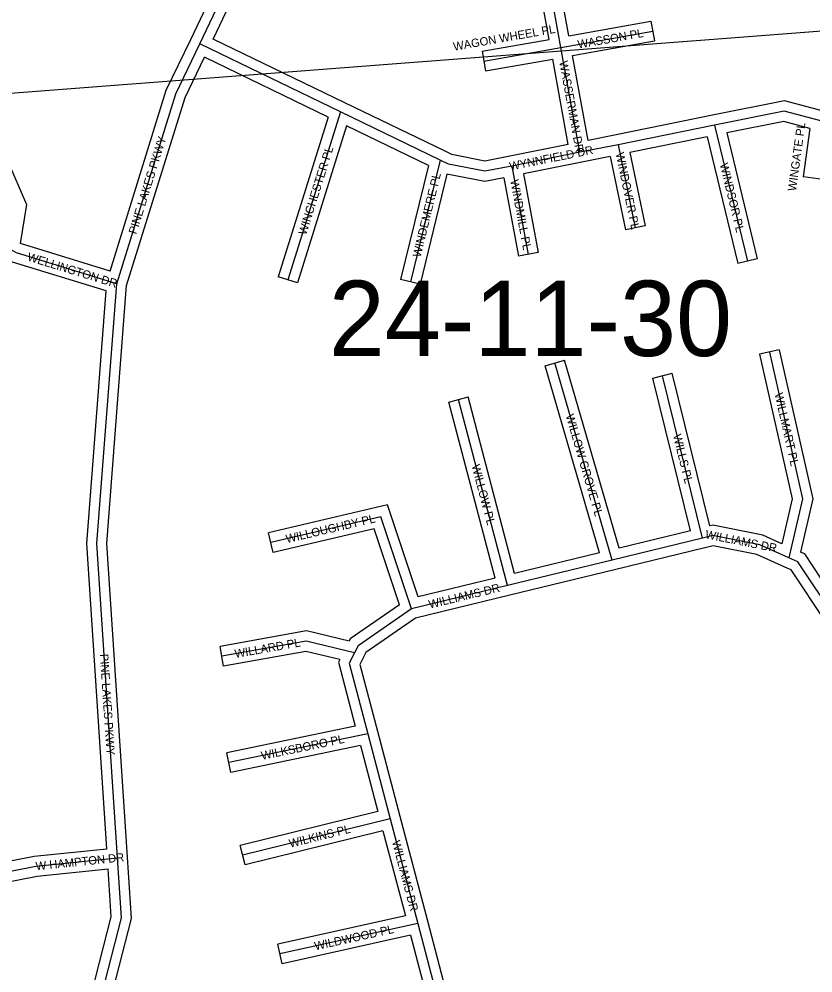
# Model space of a CAD drawing. Extents: x 457167 to 656239, y 1787309 to 1969297.
# Drawn here: x 579932 to 582303, y 1890199 to 1893047 of the extents above; entities that cross this region are included whole.
import ezdxf

# ---------------------------------------------------------------- set-up
doc = ezdxf.new("R2010")
doc.units = 0
for name, color, linetype in [('Level 1', 7, 'Continuous'), ('Level 2', 7, 'Continuous'), ('Level 31', 7, 'Continuous'), ('Level 32', 7, 'Continuous'), ('Level 34', 7, 'Continuous')]:
    doc.layers.add(name, color=color, linetype=linetype)

msp = doc.modelspace()

# ---------------------------------------------------------------- linework, layer by layer
at = {"layer": 'Level 1'}
msp.add_line((579855.256, 1892821.831), (585080.121, 1893221.401), dxfattribs=at)
at = {"layer": 'Level 31'}
for p, q in [((581550.667, 1892961.811), (581496.565, 1893257.56)), ((581550.667, 1892961.811), (581824.879, 1893010.714)), ((580892.339, 1892769.687), (580472.039, 1892973.091)), ((581320.671, 1892921.184), (581550.667, 1892961.811)), ((581607.597, 1892648.966), (581550.667, 1892961.811)), ((580892.339, 1892769.687), (580735.182, 1892268.183)), ((581189.696, 1892625.81), (580892.339, 1892769.687)), ((582009.712, 1892729.976), (581721.486, 1892671.646)), ((582009.712, 1892729.976), (582107.801, 1892323.958)), ((581607.597, 1892648.966), (581403.994, 1892607.921)), ((581721.486, 1892671.646), (581607.597, 1892648.966)), ((581721.486, 1892671.646), (581772.824, 1892423.54)), ((581189.696, 1892625.81), (581101.193, 1892261.986)), ((581403.994, 1892607.921), (581453.071, 1892344.183)), ((581703.42, 1891431.306), (581532.239, 1892020.02)), ((581973.861, 1891497.309), (581853.985, 1891981.917)), ((581390.98, 1891355.571), (581244.542, 1891911.146)), ((581973.861, 1891497.309), (581703.42, 1891431.306)), ((581703.42, 1891431.306), (581390.98, 1891355.571)), ((581390.98, 1891355.571), (581104.311, 1891286.332)), ((580973.807, 1890913.139), (580558.62, 1890827.075)), ((580973.807, 1890913.139), (581040.714, 1890659.546)), ((581040.714, 1890659.546), (580600.036, 1890550.624)), ((581040.714, 1890659.546), (581123.085, 1890347.012)), ((580238.067, 1890364.09), (580226.348, 1890543.025)), ((581123.085, 1890347.012), (580711.699, 1890255.848)), ((581123.085, 1890347.012), (581194.727, 1890074.501))]:
    msp.add_line(p, q, dxfattribs=at)
for points in [[(580472.039, 1892973.091), (580642.896, 1893331.292), (581085.518, 1893947.489), (581311.141, 1894188.853)], [(580224.125, 1892256.501), (580400.183, 1892823.056), (580472.039, 1892973.091)], [(582327.419, 1892742.432), (582217.769, 1892772.106), (582009.712, 1892729.976)], [(581403.994, 1892607.921), (581323.507, 1892592.083), (581215.429, 1892613.393), (581189.696, 1892625.81)], [(580224.125, 1892256.501), (579924.435, 1892348.755), (579902.519, 1892361.164)], [(580226.348, 1890543.025), (580164.663, 1891481.342), (580224.125, 1892256.501)], [(582173.406, 1892052.551), (582272.07, 1891614.168), (582231.65, 1891438.247)], [(581104.311, 1891286.332), (581012.959, 1891560.702), (580684.617, 1891483.915)], [(582231.65, 1891438.247), (582144.91, 1891476.966), (582004.724, 1891504.883), (581973.861, 1891497.309)], [(582368.362, 1891260.881), (582258.658, 1891426.193), (582231.65, 1891438.247)], [(581104.311, 1891286.332), (580945.081, 1891176.109), (580934.544, 1891155.039)], [(580934.544, 1891155.039), (580790.235, 1891189.516), (580537.959, 1891144.575)], [(580934.544, 1891155.039), (580918.262, 1891123.436), (580973.807, 1890913.139)], [(579754.582, 1890473.086), (579982.375, 1890517.707), (580226.348, 1890543.025)], [(579961.641, 1889090.828), (580103.418, 1889680.723), (580120.416, 1889905.781), (580238.067, 1890364.09)]]:
    msp.add_lwpolyline(points, dxfattribs=at)
at = {"layer": 'Level 32'}
for p, q in [((581515.725, 1892986.102), (581472.069, 1893224.751)), ((581574.804, 1892996.588), (581531.882, 1893231.225)), ((581574.803, 1892996.588), (581819.612, 1893040.248)), ((581819.612, 1893040.248), (581830.147, 1892981.179)), ((580905.408, 1892796.691), (580511.96, 1892987.1)), ((581315.454, 1892950.727), (581515.726, 1892986.102)), ((581585.574, 1892937.561), (581830.147, 1892981.179)), ((580855.971, 1892753.957), (580486.084, 1892932.964)), ((581315.454, 1892950.727), (581325.89, 1892891.64)), ((581631.652, 1892684.345), (581585.574, 1892937.56)), ((581325.89, 1892891.64), (581526.495, 1892927.075)), ((581572.811, 1892672.556), (581526.495, 1892927.076)), ((581202.763, 1892652.815), (580905.405, 1892796.692)), ((582003.761, 1892759.381), (581715.628, 1892701.068)), ((580855.971, 1892753.957), (580706.555, 1892277.155)), ((580910.57, 1892727.538), (580763.81, 1892259.211)), ((581154.82, 1892609.356), (580910.57, 1892727.538)), ((581715.628, 1892701.068), (581631.652, 1892684.345)), ((582046.187, 1892706.751), (582136.963, 1892331.002)), ((582294.095, 1892720.37), (582274.147, 1892575.666)), ((581572.812, 1892672.556), (581398.065, 1892637.33)), ((581987.338, 1892694.839), (581756.97, 1892648.217)), ((581987.338, 1892694.839), (582078.64, 1892316.912)), ((581756.971, 1892648.217), (581802.203, 1892429.619)), ((581613.525, 1892619.556), (581438.895, 1892584.351)), ((581698.142, 1892636.406), (581613.456, 1892619.542)), ((581698.142, 1892636.406), (581743.447, 1892417.461)), ((581154.82, 1892609.356), (581072.044, 1892269.076)), ((581210.357, 1892583.816), (581130.344, 1892254.894)), ((581380.045, 1892572.631), (581423.578, 1892338.695)), ((581438.895, 1892584.351), (581482.565, 1892349.671)), ((582333.585, 1892567.471), (582274.147, 1892575.666)), ((581802.203, 1892429.619), (581743.447, 1892417.461)), ((581482.565, 1892349.671), (581423.578, 1892338.695)), ((582136.963, 1892331.002), (582078.64, 1892316.912)), ((580763.81, 1892259.211), (580706.555, 1892277.155)), ((581130.344, 1892254.894), (581072.044, 1892269.076)), ((582202.674, 1892059.138), (582144.137, 1892045.965)), ((581503.433, 1892011.643), (581561.048, 1892028.396)), ((581724.209, 1891467.26), (581561.048, 1892028.396)), ((581665.85, 1891453.067), (581503.433, 1892011.643)), ((581824.864, 1891974.713), (581883.109, 1891989.121)), ((581995.794, 1891533.582), (581883.109, 1891989.121)), ((581937.513, 1891519.317), (581824.864, 1891974.713)), ((581215.533, 1891903.499), (581273.553, 1891918.792)), ((581354.164, 1891377.541), (581215.533, 1891903.499)), ((581412.495, 1891391.656), (581273.553, 1891918.792)), ((580691.449, 1891454.703), (580677.784, 1891513.127)), ((581937.513, 1891519.318), (581724.209, 1891467.26)), ((581665.85, 1891453.067), (581412.495, 1891391.655)), ((581980.975, 1891468.163), (581710.534, 1891402.16)), ((581710.488, 1891402.149), (581398.048, 1891326.415)), ((581354.165, 1891377.541), (581124.067, 1891321.966)), ((581398.024, 1891326.409), (581116.79, 1891258.483)), ((580543.22, 1891115.039), (580532.698, 1891174.111)), ((580936.717, 1890936.087), (580552.532, 1890856.45)), ((581002.814, 1890920.791), (581069.721, 1890667.199)), ((580564.71, 1890797.698), (580552.532, 1890856.45)), ((580952.054, 1890877.991), (580564.71, 1890797.698)), ((580952.054, 1890877.991), (581003.933, 1890681.357)), ((581003.933, 1890681.357), (580592.839, 1890579.748)), ((581069.724, 1890667.191), (581152.096, 1890354.658)), ((581019.234, 1890623.332), (580607.235, 1890521.499)), ((581019.234, 1890623.333), (581086.121, 1890369.549)), ((580607.235, 1890521.499), (580592.839, 1890579.748)), ((580268.318, 1890361.269), (580256.285, 1890544.986)), ((580207.819, 1890366.909), (580198.449, 1890509.966)), ((581086.121, 1890369.549), (580705.208, 1890285.138)), ((581152.101, 1890354.64), (581223.742, 1890082.128)), ((581101.409, 1890311.479), (580718.19, 1890226.557)), ((581101.408, 1890311.479), (581158.149, 1890095.646)), ((580718.19, 1890226.557), (580705.208, 1890285.138))]:
    msp.add_line(p, q, dxfattribs=at)
for points in [[(580444.96, 1892986.008), (580616.969, 1893346.622), (581062.281, 1893966.563), (581265.318, 1894183.764)], [(580511.96, 1892987.1), (580668.822, 1893315.961), (581108.755, 1893928.416), (581333.58, 1894168.922)], [(580204.356, 1892293.976), (580372.182, 1892834.045), (580444.981, 1892986.051)], [(580253.78, 1892250.831), (580428.183, 1892812.066), (580486.085, 1892932.964)], [(582335.256, 1892771.391), (582218.762, 1892802.917), (582003.757, 1892759.381)], [(582294.095, 1892720.371), (582216.774, 1892741.296), (582046.187, 1892706.751)], [(579889.524, 1892713.672), (579898.414, 1892624.074), (579954.468, 1892493.275), (579935.494, 1892376.969)], [(581398.201, 1892637.357), (581323.512, 1892622.661), (581225.004, 1892642.084), (581202.733, 1892652.83)], [(581380.046, 1892572.631), (581323.501, 1892561.506), (581210.357, 1892583.816)], [(580204.356, 1892293.976), (579936.379, 1892376.468), (579935.494, 1892376.969)], [(580192.379, 1892234.883), (579912.493, 1892321.041), (579887.738, 1892335.057)], [(580256.284, 1890544.993), (580194.739, 1891481.178), (580253.78, 1892250.831)], [(580194.518, 1890569.882), (580134.587, 1891481.506), (580192.379, 1892234.883)], [(582144.137, 1892045.965), (582241.304, 1891614.237), (582210.579, 1891480.506)], [(582202.674, 1892059.138), (582302.837, 1891614.099), (582266.417, 1891455.582)], [(581124.067, 1891321.966), (581032.778, 1891596.147), (580677.784, 1891513.127)], [(582210.579, 1891480.506), (582154.068, 1891505.731), (582004.045, 1891535.608), (581995.794, 1891533.581)], [(581068.742, 1891298.196), (580993.141, 1891525.257), (580691.449, 1891454.703)], [(582219.423, 1891410.851), (582135.754, 1891448.2), (582005.401, 1891474.158), (581981.013, 1891468.173)], [(582378.864, 1891299.311), (582278.839, 1891450.038), (582266.418, 1891455.582)], [(582342.714, 1891245.274), (582238.477, 1891402.347), (582219.424, 1891410.851)], [(581068.742, 1891298.196), (580921.687, 1891196.402), (580918.362, 1891189.75)], [(581116.79, 1891258.482), (580968.475, 1891155.816), (580961.214, 1891141.298)], [(580918.362, 1891189.749), (580791.127, 1891220.146), (580532.698, 1891174.111)], [(580890.345, 1891134.753), (580789.344, 1891158.884), (580543.22, 1891115.039)], [(580890.345, 1891134.753), (580886.311, 1891126.925), (580936.717, 1890936.088)], [(580961.214, 1891141.298), (580950.212, 1891119.947), (581002.812, 1890920.8)], [(579784.657, 1890509.547), (579977.934, 1890547.408), (580194.518, 1890569.883)], [(579767.981, 1890445.139), (579986.816, 1890488.006), (580198.449, 1890509.967)], [(579932.471, 1889097.839), (580073.684, 1889685.388), (580090.699, 1889910.679), (580207.819, 1890366.909)], [(579990.811, 1889083.816), (580133.152, 1889676.059), (580150.132, 1889900.884), (580268.318, 1890361.269)]]:
    msp.add_lwpolyline(points, dxfattribs=at)

# ---------------------------------------------------------------- texts
at = {"layer": 'Level 2'}
msp.add_text('24-11-30', height=225, dxfattribs=at).set_placement((580857.502, 1892040.716))
at = {"layer": 'Level 34'}
for s, height, rotation, p in [('WAGON WHEEL PL', 25, 10.017147, (581231.526, 1892951.801)), ('WASSON PL', 25, 10.11145, (581602.994, 1892958.446)), ('WASSERMAN DR', 25, 280.312917, (581545.689, 1892919.352)), ('WINGATE PL', 24.9992, 82.150406, (582252.829, 1892531.904)), ('PINE LAKES PKWY', 25, 72.736389, (580282.589, 1892402.526)), ('WINCHESTER PL', 25, 72.599694, (580789.662, 1892400.237)), ('WYNNFIELD DR', 24.99916, 11.397042, (581399.435, 1892594.252)), ('WINDOVER PL', 24.99916, 281.689922, (581714.144, 1892645.45)), ('WINDSOR PL', 25, 283.581117, (582024.973, 1892613.582)), ('WINDEMERE PL', 25, 76.327011, (581131.569, 1892333.983)), ('WINDMILL PL', 24.99916, 280.540747, (581399.305, 1892564.797)), ('WELLINGTON DR', 25, 342.889881, (579955.01, 1892326.264)), ('WILLMART PL', 25, 282.683286, (582188.656, 1891927.868)), ('WILLOW GROVE PL', 25, 286.212258, (581564.805, 1891863.259)), ('WILLS PL', 25, 283.893472, (581885.114, 1891804.029)), ('WILLOW PL', 25, 284.76555, (581283.759, 1891713.318)), ('WILLOUGHBY PL', 25, 13.162347, (580732.488, 1891482.274)), ('WILLIAMS DR', 25, 348.737131, (581980.17, 1891497.028)), ('WILLIAMS DR', 25, 13.57805, (581159.192, 1891286.729)), ('WILLARD PL', 25, 10.100289, (580578.848, 1891139.162)), ('PINE LAKES PKWY', 25, 273.7605, (580173.86, 1891150.906)), ('WILKSBORO PL', 25, 11.7106, (580658.188, 1890834.949)), ('WILKINS PL', 25, 13.883103, (580742.194, 1890572.886)), ('WILLIAMS DR', 25, 284.764606, (581045.853, 1890591.005)), ('W HAMPTON DR', 25, 5.924044, (579983.473, 1890505.255)), ('WILDWOOD PL', 24.99916, 12.494589, (580817.703, 1890266.536))]:
    msp.add_text(s, height=height, rotation=rotation, dxfattribs=at).set_placement(p)

doc.saveas('drawing.dxf')
